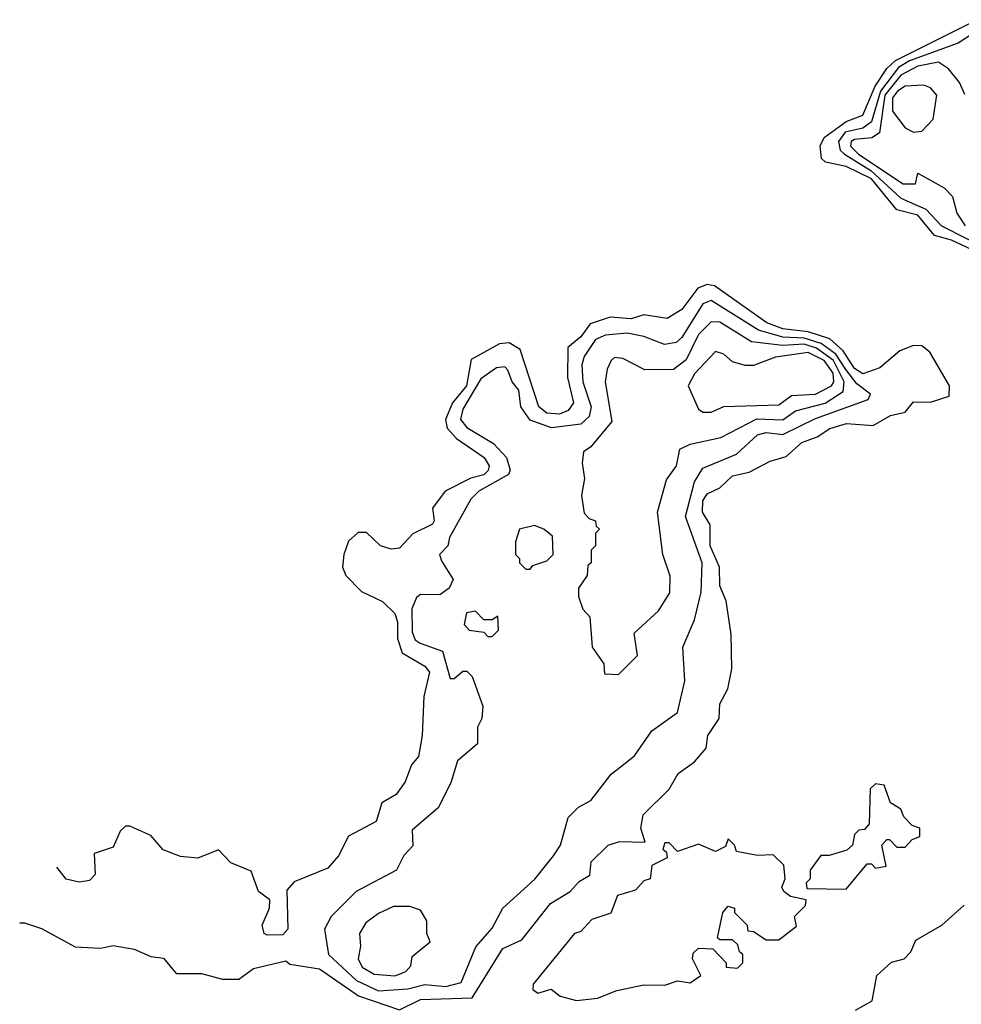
# Model space of a CAD drawing. Extents: x 2769579 to 2883812, y 684207 to 828660.
# Tile 261 of 505: x 2777604 to 2779838, y 800807 to 803144. Entities that reach past the tile are written whole.
import ezdxf

# ---------------------------------------------------------------- set-up
doc = ezdxf.new("R2010")
doc.units = 0

msp = doc.modelspace()

# ---------------------------------------------------------------- linework, layer by layer
at = {"layer": '0CON02XD'}
for points in [[(2779891.2, 802585), (2779815, 802620.6), (2779775, 802632), (2779735, 802680), (2779685, 802693.3), (2779625, 802766.5), (2779565, 802795.8), (2779516.1, 802806.1), (2779506.7, 802815), (2779503.3, 802845), (2779512.5, 802865), (2779565, 802902.5), (2779605, 802918), (2779633.8, 802986.2), (2779661.2, 803028.8), (2779682.2, 803047.8), (2779875, 803144.4)], [(2779885.5, 803124.5), (2779831.2, 803088.8), (2779715, 803047.1), (2779689.3, 803030.7), (2779646.2, 802975), (2779625, 802902), (2779605, 802886.9), (2779562.8, 802877.2), (2779546.9, 802855), (2779550.8, 802835), (2779560.8, 802825), (2779623.8, 802786.2), (2779695, 802720.6), (2779754.5, 802694.5), (2779791.2, 802655), (2779915, 802592.7)], [(2779847, 802967), (2779833.8, 802995), (2779807.7, 803027.7), (2779783.9, 803043.9), (2779735, 803034.3), (2779695, 803012.9), (2779657.1, 802965), (2779644.2, 802875.8), (2779626, 802864), (2779585, 802860), (2779576.7, 802855), (2779575, 802843.8), (2779594, 802825), (2779700, 802755), (2779730, 802755), (2779735, 802780), (2779797.5, 802745), (2779817.5, 802725), (2779827.5, 802685), (2779847.5, 802655)], [(2779725, 802877.5), (2779745, 802880), (2779771.7, 802908.3), (2779780, 802965), (2779765, 802982.5), (2779749.3, 802989.3), (2779705, 802986.2), (2779686.7, 802975), (2779675, 802958.8), (2779675, 802927.5), (2779705, 802887.5), (2779725, 802877.5)], [(2777603.6, 801000), (2777615, 801000), (2777655, 800986.7), (2777735, 800943.3), (2777795, 800940), (2777825, 800946.7), (2777875, 800937.5), (2777915, 800920), (2777945, 800916.7), (2777975, 800880), (2778035, 800880), (2778085, 800866.2), (2778123.6, 800866.4), (2778158.3, 800891.7), (2778235, 800910), (2778245, 800902.5), (2778315, 800891.2), (2778407.3, 800827.3), (2778505, 800793.8), (2778555, 800818), (2778677.5, 800822.5), (2778750.3, 800939.7), (2778795, 800960), (2778863.6, 801046.4), (2778910, 801075), (2778931.7, 801098.3), (2778956.4, 801113.6), (2778960, 801145), (2779000, 801185), (2779027, 801193), (2779088.3, 801191.7), (2779077.5, 801225), (2779083, 801257), (2779145, 801317.5), (2779166.7, 801355), (2779205, 801382.5), (2779232.5, 801415), (2779236.7, 801445), (2779263.3, 801485), (2779265, 801520), (2779284.1, 801555.9), (2779293.6, 801603.6), (2779292.5, 801685), (2779280, 801765), (2779265, 801800), (2779264.2, 801845), (2779242.5, 801895), (2779242.5, 801945), (2779223.8, 801975), (2779225, 802002.5), (2779235, 802018.8), (2779265, 802033.3), (2779295, 802061.2), (2779335, 802070), (2779385, 802096), (2779422.7, 802107.3), (2779459.5, 802140.5), (2779495.9, 802154.1), (2779526, 802174), (2779566.1, 802186.1), (2779629.3, 802180.7), (2779670, 802205), (2779705, 802212.5), (2779725, 802237.5), (2779765, 802236.7), (2779809.3, 802250.7), (2779810, 802275), (2779764, 802355), (2779745, 802370), (2779725, 802370.8), (2779692.1, 802357.9), (2779645, 802318), (2779605, 802304), (2779585, 802316), (2779558, 802358), (2779526.4, 802386.4), (2779475, 802403.5), (2779415, 802410.6), (2779376.7, 802425), (2779252.7, 802512.7), (2779235, 802516), (2779212.7, 802507.3), (2779175, 802456.7), (2779140, 802435), (2779085, 802444), (2779055, 802434.2), (2779005, 802438), (2778957.5, 802422.5), (2778935, 802391.2), (2778904.1, 802365.9), (2778904, 802295), (2778918, 802235), (2778905, 802216.2), (2778885, 802208), (2778855, 802210), (2778836, 802225), (2778791.7, 802361.7), (2778765, 802377.5), (2778742.5, 802375), (2778675, 802337.5), (2778664.2, 802275), (2778630.8, 802235), (2778614, 802195), (2778618, 802175), (2778640.3, 802150.3), (2778706.2, 802105), (2778718, 802085), (2778715.8, 802074.2), (2778705, 802064.2), (2778674.2, 802055.8), (2778613.3, 802025), (2778583.3, 801985), (2778587.5, 801955), (2778583, 801947), (2778536.4, 801923.6), (2778505, 801890), (2778485, 801887.5), (2778460, 801895), (2778427, 801927), (2778407, 801927), (2778383.9, 801906.1), (2778372.5, 801875), (2778370, 801845), (2778377.5, 801825), (2778415, 801786.7), (2778465, 801763.3), (2778493.8, 801735), (2778500, 801715), (2778500, 801675), (2778511.2, 801641.2), (2778565, 801610), (2778576.2, 801595), (2778562.7, 801537.3), (2778558.8, 801445), (2778550, 801395), (2778533.3, 801375), (2778518.8, 801335), (2778496.7, 801305), (2778463.3, 801285), (2778449.5, 801240.5), (2778384.3, 801205.7), (2778360.5, 801159.5), (2778335, 801130), (2778255, 801097.5), (2778237.5, 801077.5), (2778240, 800985), (2778228, 800972), (2778191.2, 800971.2), (2778183.8, 800975), (2778178.8, 800995), (2778196.7, 801035), (2778197.5, 801055), (2778170, 801075), (2778153, 801123), (2778105, 801142.5), (2778075, 801173.3), (2778026.4, 801153.6), (2777985, 801157.5), (2777943.9, 801173.9), (2777915, 801207.5), (2777865, 801230), (2777855, 801230), (2777841.7, 801218.3), (2777825, 801180), (2777780, 801165), (2777782.5, 801115), (2777769.3, 801100.7), (2777745, 801096.7), (2777714.2, 801104.2), (2777691.9, 801132.6)], [(2778455, 800839.2), (2778525, 800844), (2778565, 800854.2), (2778615, 800849.2), (2778651.7, 800858.3), (2778686.4, 800943.6), (2778725, 800987.5), (2778750, 801035), (2778825.9, 801104.1), (2778870.7, 801159.3), (2778886.7, 801185), (2778905, 801250), (2778930, 801275), (2778959.3, 801290.7), (2779007, 801353), (2779063, 801397), (2779103.6, 801456.4), (2779165, 801500), (2779182.5, 801575), (2779177.5, 801655), (2779205, 801720), (2779221.2, 801785), (2779223.3, 801855), (2779183.8, 801965), (2779205, 802047.5), (2779225, 802080), (2779305, 802113.3), (2779355, 802158.8), (2779375, 802164), (2779415, 802160), (2779492.4, 802197.6), (2779617.5, 802242.5), (2779622.5, 802255), (2779590.2, 802280.2), (2779564.2, 802314.2), (2779540.5, 802350.5), (2779505.9, 802375.9), (2779465, 802388.2), (2779415, 802390.9), (2779357.2, 802407.2), (2779245, 802478), (2779225, 802470), (2779175, 802390), (2779161.7, 802378.3), (2779133.6, 802373.6), (2779085, 802392.5), (2779045, 802400), (2778994.2, 802395.8), (2778970, 802385), (2778943.3, 802345), (2778938, 802325), (2778940, 802285), (2778960, 802225), (2778955, 802202.5), (2778935, 802183.8), (2778865.8, 802175.8), (2778815, 802193.3), (2778793.3, 802225), (2778788, 802265), (2778772, 802285), (2778762.3, 802312.3), (2778755, 802320), (2778735, 802318), (2778698.3, 802291.7), (2778655, 802220), (2778650, 802195), (2778665, 802176.2), (2778728.3, 802138.3), (2778758.8, 802105), (2778768, 802075), (2778763.3, 802065), (2778693.3, 802025), (2778674.2, 802005.8), (2778623.8, 801915), (2778620, 801895), (2778600, 801875), (2778605, 801860), (2778632.5, 801815), (2778622.5, 801795), (2778600.7, 801779.3), (2778555, 801780), (2778545, 801772.5), (2778534.1, 801745.9), (2778535, 801690), (2778542.5, 801672.5), (2778553.9, 801663.9), (2778606.7, 801645), (2778625, 801580), (2778635, 801580), (2778655, 801597.5), (2778665, 801597.5), (2778677.5, 801585), (2778702.5, 801515), (2778700, 801485), (2778690, 801465), (2778690, 801425), (2778642.5, 801385), (2778627, 801333), (2778596.4, 801273.6), (2778535, 801220), (2778537, 801183), (2778515, 801160), (2778497.5, 801125), (2778402.5, 801075), (2778342.5, 801015), (2778326.7, 800985), (2778336.7, 800925), (2778403.1, 800863.1), (2778455, 800839.2)], [(2779025, 801590), (2779070, 801635), (2779061.7, 801688.3), (2779119.3, 801740.7), (2779146.4, 801783.6), (2779147, 801823), (2779130, 801875), (2779117.5, 801975), (2779138.3, 802051.7), (2779162.5, 802085), (2779170, 802125), (2779195, 802136.7), (2779267.3, 802152.7), (2779353, 802197), (2779415, 802194.2), (2779445, 802216), (2779515, 802234.3), (2779558.1, 802261.9), (2779560, 802285), (2779535, 802335.6), (2779495, 802364.6), (2779465, 802373.8), (2779415, 802370.6), (2779340, 802380), (2779265, 802426.2), (2779245, 802426.7), (2779215, 802396.7), (2779185, 802336.7), (2779155, 802313.8), (2779087, 802313), (2779035, 802340), (2779015, 802342.5), (2779007.5, 802335), (2778997.5, 802315), (2778993.3, 802285), (2779009.3, 802190.7), (2778959.3, 802130.7), (2778941.7, 802118.3), (2778938.3, 802091.7), (2778944, 802055), (2778936.7, 802015), (2778943, 801973), (2778955, 801960), (2778970, 801955), (2778971.7, 801941.7), (2778980, 801935), (2778970, 801925), (2778970, 801895), (2778960, 801885), (2778960, 801855), (2778951.7, 801848.3), (2778950, 801825), (2778930, 801795), (2778930, 801775), (2778940, 801745), (2778957, 801727), (2778962.5, 801655), (2778990, 801615), (2778991.7, 801591.7), (2779025, 801590)], [(2779245, 802212.5), (2779275, 802226.2), (2779405, 802230), (2779435, 802252.5), (2779492.5, 802255), (2779530, 802275), (2779535.7, 802285), (2779534.4, 802305), (2779512.9, 802335), (2779475, 802354.4), (2779397, 802343), (2779345, 802323.3), (2779325, 802323.3), (2779295, 802332.5), (2779275, 802350), (2779255, 802356.7), (2779205, 802303.3), (2779190, 802275), (2779215, 802220), (2779225, 802212.5), (2779245, 802212.5)], [(2778815, 801840), (2778821.7, 801848.3), (2778855, 801860), (2778870, 801875), (2778868.3, 801918.3), (2778847.5, 801935), (2778825, 801943.3), (2778790, 801935), (2778780, 801905), (2778780, 801875), (2778790, 801865), (2778790, 801855), (2778805, 801840), (2778815, 801840)], [(2778725, 801680), (2778740, 801695), (2778738.3, 801728.3), (2778725, 801720), (2778705, 801720), (2778685, 801740), (2778663.6, 801736.4), (2778658.3, 801708.3), (2778670, 801695), (2778705, 801690), (2778715, 801680), (2778725, 801680)], [(2779565, 801080), (2779615, 801140), (2779625, 801140), (2779635, 801130), (2779660, 801135), (2779650, 801185), (2779661.7, 801198.3), (2779668.3, 801198.3), (2779685, 801180), (2779705, 801180), (2779721.7, 801198.3), (2779740, 801205), (2779740, 801225), (2779721.7, 801231.7), (2779701.7, 801251.7), (2779695, 801270), (2779670, 801285), (2779655, 801327.5), (2779635, 801330), (2779621.7, 801318.3), (2779620, 801235), (2779608.3, 801221.7), (2779595, 801220), (2779585, 801210), (2779580, 801185), (2779567, 801173), (2779525, 801160), (2779505, 801160), (2779480, 801125), (2779480, 801105), (2779470, 801095), (2779471.7, 801081.7), (2779565, 801080)], [(2778925, 800816.2), (2778975, 800821.2), (2779020.7, 800839.3), (2779085, 800853.3), (2779135, 800852.5), (2779165, 800862.5), (2779195, 800857.5), (2779220, 800875), (2779200, 800915), (2779201.7, 800928.3), (2779215, 800940), (2779248.3, 800938.3), (2779280, 800905), (2779280, 800895), (2779307, 800893), (2779320, 800905), (2779320, 800925), (2779311.7, 800931.7), (2779308.3, 800948.3), (2779295, 800960), (2779265, 800960), (2779260, 800965), (2779272.5, 801025), (2779285, 801040), (2779300, 801035), (2779300, 801025), (2779330, 800995), (2779331.7, 800981.7), (2779345, 800980), (2779375, 800960), (2779405, 800960), (2779447.5, 800992.5), (2779442.5, 801015), (2779468.3, 801041.7), (2779470, 801055), (2779433, 801063), (2779417.5, 801075), (2779412.5, 801085), (2779420, 801105), (2779417, 801137), (2779391.7, 801161.7), (2779355, 801160), (2779305, 801170), (2779300, 801185), (2779285, 801200), (2779278.3, 801181.7), (2779255, 801170), (2779215, 801186.7), (2779165, 801170), (2779145, 801190), (2779135, 801190), (2779130, 801175), (2779138.3, 801168.3), (2779140, 801155), (2779103.6, 801136.4), (2779100, 801105), (2779085, 801100), (2779065, 801077.5), (2779022.5, 801065), (2779006.4, 801023.6), (2778961.7, 801008.3), (2778935, 800980), (2778920, 800975), (2778822.5, 800855), (2778821.7, 800841.7), (2778833.6, 800833.6), (2778865, 800842.5), (2778886.4, 800826.4), (2778925, 800816.2)], [(2778495, 800874.2), (2778520, 800885), (2778531.7, 800898.3), (2778535, 800920), (2778577.5, 800955), (2778570, 800975), (2778570, 801005), (2778555, 801030), (2778529.3, 801039.3), (2778490.7, 801039.3), (2778455, 801022.5), (2778425, 801000), (2778410, 800975), (2778412.5, 800945), (2778406.7, 800915), (2778416.7, 800895), (2778445, 800878.8), (2778495, 800874.2)], [(2779587, 800793), (2779626.7, 800815), (2779637.5, 800875), (2779673, 800907), (2779702.5, 800915), (2779718.3, 800931.7), (2779730.7, 800959.3), (2779792.5, 800995), (2779845, 801042.5)]]:
    msp.add_lwpolyline(points, dxfattribs=at)

doc.saveas('drawing.dxf')
